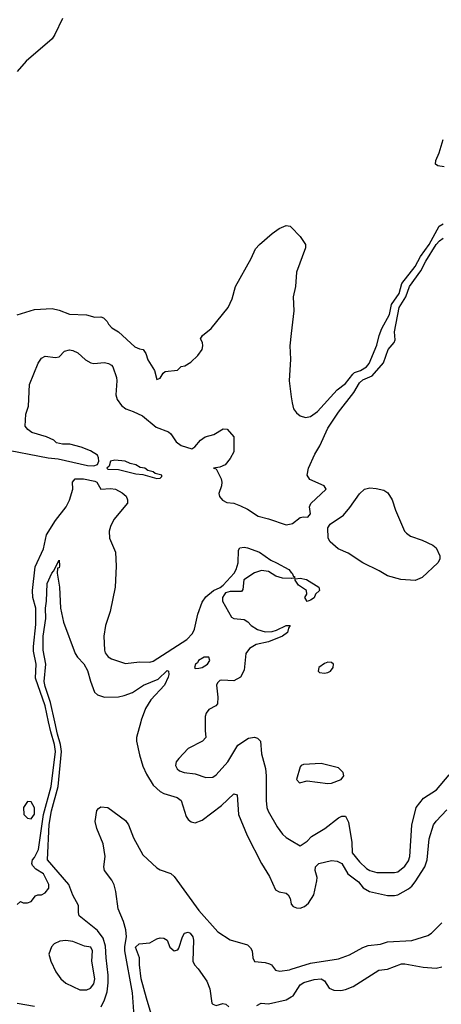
# Model space of a CAD drawing. Header units: inches. Extents: x 1603819 to 1745079, y 385938 to 533966.
# Tile 325 of 561: x 1718445 to 1720859, y 438384 to 444016. Entities that reach past the tile are written whole.
import ezdxf

# ---------------------------------------------------------------- set-up
doc = ezdxf.new("R2010")
doc.units = ezdxf.units.IN
doc.header["$MEASUREMENT"] = 0
for name, color, linetype in [('B7413', 7, 'Continuous'), ('B7414', 7, 'Continuous'), ('B7423', 7, 'Continuous'), ('B7424', 7, 'Continuous')]:
    doc.layers.add(name, color=color, linetype=linetype)

msp = doc.modelspace()

# ---------------------------------------------------------------- linework, layer by layer
at = {"layer": 'B7413', "color": 5}
for points, elevation in [([(1718430, 438954), (1718450, 438972), (1718464.7, 438964.7), (1718490, 438964.7), (1718510, 438972), (1718536.4, 439003.6), (1718548.9, 439011.1), (1718570, 439011), (1718590, 439021), (1718612.1, 439047.9), (1718611.6, 439070), (1718581.6, 439130), (1718537.1, 439157.1), (1718518.5, 439178.5), (1718514.5, 439190), (1718518.4, 439210), (1718530, 439222.8), (1718551.9, 439270), (1718581, 439470), (1718624.2, 439630), (1718650.3, 439830), (1718644.4, 439870), (1718622.4, 439942.4), (1718610.3, 440000)], 440), ([(1718911.3, 438368.7), (1718931.3, 438410), (1718945.3, 438454.7), (1718952.4, 438507.6), (1718952.3, 438550), (1718939.2, 438650), (1718936.2, 438716.2), (1718923, 438763), (1718890, 438806), (1718785.6, 438890), (1718780.7, 438910), (1718781.8, 438950), (1718750, 439007.6), (1718725.8, 439070), (1718603.6, 439210), (1718612.9, 439412.9), (1718627.1, 439490), (1718665, 439630), (1718684.8, 439830), (1718679, 439870), (1718660.7, 439930), (1718645.5, 440000)], 420), ([(1719138, 440000), (1719113.9, 439910), (1719114.2, 439890), (1719131, 439810), (1719150, 439745.5), (1719170, 439699.8), (1719210, 439637.1), (1719250, 439600.6), (1719270.1, 439590.1), (1719346.5, 439566.5), (1719370, 439550.3), (1719398, 439458), (1719410, 439440.3), (1719426.8, 439426.8), (1719450, 439422), (1719490, 439436.5), (1719599.6, 439520.4), (1719670, 439588.5), (1719690, 439582.8), (1719697.6, 439470), (1719747.3, 439350), (1719830.2, 439190), (1719875.5, 439115.5), (1719910, 439039.6), (1719930, 439026.8), (1719970, 439020.1), (1719981.2, 439010), (1719992.7, 438990), (1719998.3, 438958.3), (1720000, 438956.2)], 420), ([(1719506, 440000), (1719506, 439950), (1719511, 439910), (1719491.3, 439890), (1719410, 439846.9), (1719355.8, 439790), (1719341.3, 439770), (1719337, 439750), (1719346.7, 439730), (1719360, 439720), (1719386, 439710), (1719450, 439702.6), (1719510, 439680.3), (1719550, 439682.3), (1719570, 439696.5), (1719636.2, 439770), (1719694.2, 439865.8), (1719754.7, 439905.3), (1719790, 439911.9), (1719807, 439907), (1719822.8, 439890), (1719830, 439817.3), (1719852.3, 439732.3), (1719856.3, 439690), (1719855.8, 439550), (1719860.7, 439510), (1719868, 439488), (1719919, 439399), (1719950, 439356.4), (1719970, 439337.6), (1720000, 439320.1)], 440), ([(1719102, 438290), (1719089.9, 438450.1), (1719046.6, 438690), (1719046.2, 438713.8), (1719056.1, 438770), (1719052.9, 438810), (1719038.4, 438858.4), (1719008.1, 438930), (1718996.2, 439030), (1718986.5, 439066.5), (1718973.4, 439093.4), (1718929.8, 439150), (1718927.1, 439170), (1718933.7, 439230), (1718922, 439302), (1718887.1, 439390), (1718876.8, 439430), (1718887.3, 439492.7), (1718895.6, 439504.4), (1718910, 439513.4), (1718950, 439510.3), (1719050, 439435.6), (1719067.3, 439410), (1719096.1, 439336.1), (1719150, 439239.1), (1719230, 439164.3), (1719250, 439152.7), (1719310, 439131.7), (1719330, 439115.8), (1719470, 438920.4), (1719578.9, 438798.9), (1719650, 438753.7), (1719750, 438724.9), (1719767.2, 438707.2), (1719775.6, 438690), (1719780.2, 438650), (1719790, 438629.4), (1719850, 438623.5), (1719876, 438616), (1719886.4, 438610), (1719910, 438579.5), (1719933.9, 438573.9), (1719990, 438581.6), (1720000, 438584.7)], 380), ([(1719210, 438291.8), (1719170, 438418.3), (1719140.8, 438530), (1719130.8, 438609.2), (1719130.7, 438650.7), (1719108.4, 438710), (1719129.4, 438730.6), (1719190, 438734.7), (1719230, 438759.1), (1719250, 438764.4), (1719270, 438762.3), (1719289.3, 438750), (1719305.4, 438710), (1719330, 438690.3), (1719350, 438695.3), (1719355.6, 438704.4), (1719376.7, 438770), (1719388.2, 438791.8), (1719410, 438797.1), (1719421.2, 438790), (1719436.6, 438770), (1719439.1, 438750), (1719435.5, 438630), (1719445.3, 438610), (1719467, 438587), (1719515.9, 438515.9), (1719532.8, 438472.8), (1719545.3, 438390), (1719550, 438384.2), (1719570, 438378.1), (1719608.9, 438388.9), (1719625.4, 438385.4), (1719642.4, 438370)], 360), ([(1719803.3, 438376.7), (1719828, 438390), (1719870, 438386.3), (1719969.9, 438410.1), (1720000, 438426.6)], 360), ([(1718430, 438389.6), (1718530, 438373.8)], 420)]:
    msp.add_lwpolyline(points, dxfattribs=dict(at, elevation=elevation))
for points, elevation in [([(1718490, 439544.4), (1718466.7, 439510), (1718468.1, 439470), (1718490, 439448.6), (1718510, 439445.2), (1718530, 439471.3), (1718530, 439508.7), (1718510, 439542.7)], 460), ([(1718710, 438749.3), (1718674.4, 438745.6), (1718642, 438730), (1718626.4, 438713.6), (1718611.3, 438670), (1718622.8, 438630), (1718651, 438570), (1718681, 438530), (1718710, 438504), (1718790, 438466.8), (1718830, 438467.3), (1718850, 438476), (1718870, 438501), (1718875.4, 438530), (1718858.7, 438630), (1718861.2, 438690), (1718852.3, 438710), (1718815.9, 438715.9), (1718750, 438742.7)], 440)]:
    msp.add_lwpolyline(points, close=True, dxfattribs=dict(at, elevation=elevation))
at = {"layer": 'B7414', "color": 5}
for points, elevation in [([(1718690, 444022), (1718646, 443930), (1718630, 443906.6), (1718482.5, 443777.5), (1718430, 443719.2)], 480), ([(1718430, 442327.6), (1718530, 442358.9), (1718630, 442363.7), (1718670, 442354.9), (1718730, 442331.7), (1718827.7, 442327.7), (1718874.8, 442314.8), (1718910, 442315.5), (1718924.7, 442310), (1718946, 442290), (1718953.2, 442273.2), (1718972.8, 442252.8), (1719010.3, 442230.3), (1719103.6, 442143.6), (1719130, 442132.7), (1719151, 442130), (1719166.7, 442106.7), (1719179.5, 442070), (1719216.3, 442010), (1719230, 441958), (1719250, 441964.7), (1719266, 441994), (1719277.2, 442002.8), (1719349.1, 442010.9), (1719370, 442031.3), (1719390, 442036), (1719424.1, 442055.9), (1719465.6, 442094.4), (1719489.5, 442130), (1719494, 442150), (1719491.8, 442170), (1719480.9, 442190), (1719492, 442210), (1719540.7, 442250), (1719638.4, 442370), (1719661.2, 442418.8), (1719680.5, 442490), (1719769.6, 442650), (1719795.3, 442704.7), (1719817.2, 442730), (1719890, 442793), (1719930, 442821.6), (1719970, 442839.3), (1719994.1, 442834.1), (1720000, 442828)], 480), ([(1720000, 442221.4), (1719991.7, 442150), (1719994.7, 442074.7), (1719988.5, 441950), (1720000, 441859.1)], 480), ([(1718330, 441563.9), (1718607.3, 441510), (1718664.4, 441504.4), (1718834, 441466), (1718870, 441463.8), (1718890, 441471.3), (1718898, 441490), (1718896.8, 441510), (1718890, 441524.5), (1718849.4, 441550), (1718797, 441570), (1718732.5, 441587.5), (1718690, 441586.9), (1718656.3, 441596.3), (1718639.7, 441610), (1718598.7, 441630), (1718514.1, 441654.1), (1718490.9, 441670.9), (1718477.1, 441690), (1718480.4, 441759.6), (1718494.8, 441805.2), (1718501.3, 441930), (1718550, 442051.5), (1718570, 442080.2), (1718590, 442091.1), (1718650, 442084.2), (1718670, 442086.4), (1718700.8, 442119.2), (1718730, 442127.3), (1718750, 442123.5), (1718777.6, 442110), (1718822, 442070), (1718852.7, 442052.7), (1718870, 442049.3), (1718930, 442054.4), (1718952.6, 442050), (1718970, 442039), (1718978.7, 442030), (1718998.5, 441970), (1719001.2, 441950), (1718995.2, 441870), (1719003.7, 441843.7), (1719028.4, 441808.4), (1719052.7, 441790), (1719095.4, 441775.4), (1719147.7, 441750), (1719225.5, 441685.5), (1719297.4, 441657.4), (1719310, 441647.7), (1719341.6, 441601.6), (1719370, 441580.3), (1719430, 441561.3), (1719447.1, 441572.9), (1719479.6, 441610), (1719507, 441630), (1719557, 441643), (1719610, 441676.3), (1719633.4, 441673.4), (1719670.4, 441630.4), (1719670, 441544), (1719650, 441505.1), (1719620.4, 441470), (1719590, 441455.6), (1719554, 441450), (1719570, 441446), (1719598.7, 441390), (1719602.4, 441370), (1719600.1, 441350), (1719586, 441306), (1719588.5, 441288.5), (1719606.9, 441266.9), (1719630, 441254.9), (1719671.3, 441250), (1719710, 441235.6), (1719750, 441216.5), (1719810, 441175.3), (1719870, 441160.3), (1719970, 441126), (1720000, 441132.1)], 460), ([(1718610.3, 440000), (1718591, 440091), (1718535.2, 440250), (1718540.2, 440330), (1718524, 440404), (1718523.2, 440430), (1718537.2, 440557.2), (1718536.8, 440650), (1718519.9, 440710), (1718519, 440750), (1718533.3, 440886.7), (1718580.5, 440990), (1718598.7, 441070), (1718650, 441150.6), (1718710.7, 441229.3), (1718730, 441268), (1718749.6, 441330), (1718747.8, 441370), (1718762, 441390), (1718809.9, 441390.1), (1718875.5, 441375.5), (1718886.8, 441370), (1718910.2, 441330.2), (1718965.7, 441334.3), (1718993, 441330), (1719032, 441310), (1719055, 441290), (1719062.3, 441270), (1719061.3, 441250), (1718983.7, 441156.3), (1718963.9, 441116.1), (1718957.3, 441090), (1718958.8, 441050), (1718993.2, 440970), (1718998, 440890), (1718990.6, 440770), (1718962.5, 440630), (1718937, 440550), (1718927, 440490), (1718930.2, 440410.2), (1718934.8, 440394.8), (1718951, 440371), (1718970, 440359.1), (1719050, 440334.2), (1719130, 440342), (1719190, 440340.2), (1719210, 440347.1), (1719402.4, 440470), (1719434.4, 440505.6), (1719446.2, 440530), (1719464.6, 440615.4), (1719490, 440684.4), (1719510, 440714.4), (1719555.1, 440750), (1719592.5, 440767.5), (1719610, 440781.1), (1719672.4, 440850), (1719685.1, 440870), (1719695.3, 440910), (1719698, 440982), (1719705.8, 440994.2), (1719730, 440998.3), (1719750, 440995.4), (1719818.4, 440970), (1719883.5, 440923.5), (1719915.8, 440910), (1719984.9, 440870), (1720000, 440854.3)], 440), ([(1718645.5, 440000), (1718621.6, 440110), (1718590, 440201), (1718584.2, 440230), (1718593.9, 440330), (1718579.6, 440410), (1718579.4, 440490), (1718594.7, 440590), (1718592, 440650), (1718597.7, 440690), (1718601.4, 440790), (1718628.1, 440850), (1718639.1, 440860.9), (1718670, 440924.9), (1718672.8, 440892.8), (1718670, 440880.7), (1718662, 440878), (1718659.2, 440850), (1718672.9, 440770), (1718677.7, 440650), (1718695.1, 440570), (1718763.4, 440390), (1718775.9, 440370), (1718812.2, 440332.2), (1718833.5, 440293.5), (1718850, 440232.4), (1718873.4, 440170), (1718890, 440153.4), (1718930, 440140.5), (1719010, 440143.5), (1719043.7, 440150), (1719090, 440167.9), (1719154.3, 440210), (1719236.8, 440243.2), (1719290, 440293.1), (1719296.3, 440290), (1719298.5, 440270), (1719294.3, 440254.3), (1719273.8, 440210), (1719194.8, 440125.2), (1719164.3, 440075.7), (1719140.7, 440010), (1719138, 440000)], 420), ([(1720000, 440819), (1719950, 440820.5), (1719912.3, 440832.3), (1719870, 440859.7), (1719830, 440865.4), (1719790, 440851.8), (1719728.8, 440811.2), (1719722.6, 440757.4), (1719714.9, 440745.1), (1719650, 440745.5), (1719623.3, 440736.7), (1719614.8, 440725.2), (1719606.8, 440710), (1719606.4, 440690), (1719658.3, 440598.3), (1719671.5, 440591.5), (1719730, 440585.7), (1719751.3, 440571.3), (1719770.5, 440550), (1719806.8, 440526.8), (1719850, 440514.4), (1719890, 440517.1), (1719915.9, 440524.1), (1719970, 440550.7), (1719994, 440550), (1719984.7, 440535.3), (1719978, 440510), (1719950.3, 440489.7), (1719870, 440457.6), (1719798, 440442), (1719761.1, 440418.9), (1719740.5, 440390), (1719730, 440295.3), (1719710, 440256), (1719670, 440234), (1719602, 440238), (1719590, 440235.3), (1719578, 440222), (1719570.8, 440209.2), (1719578.5, 440141.5), (1719576.8, 440103.2), (1719567.9, 440092.1), (1719528.4, 440070), (1719512.4, 440050), (1719506, 440030), (1719506, 440000)], 440)]:
    msp.add_lwpolyline(points, dxfattribs=dict(at, elevation=elevation))
for points, elevation in [([(1718990, 441496.8), (1718965.5, 441490), (1718957.3, 441462.7), (1718944.7, 441450), (1718950, 441444.7), (1719010, 441442), (1719110, 441418.8), (1719150, 441414.8), (1719230, 441391.3), (1719250, 441394), (1719258, 441402), (1719258, 441410), (1719220.7, 441420.7), (1719208.7, 441430), (1719178, 441438), (1719161.2, 441450), (1719135.2, 441455.2), (1719109.2, 441470), (1719077.6, 441477.6), (1719049.4, 441490.6)], 460), ([(1719528, 440370), (1719501, 440370), (1719467.9, 440350), (1719462.5, 440337.5), (1719450.7, 440330), (1719446.4, 440310), (1719450, 440304), (1719470, 440306), (1719490, 440310.7), (1719519.3, 440330), (1719533.2, 440350)], 440)]:
    msp.add_lwpolyline(points, close=True, dxfattribs=dict(at, elevation=elevation))
at = {"layer": 'B7423', "color": 5, "elevation": 460}
msp.add_lwpolyline([(1720170, 439760.4), (1720070, 439756.2), (1720056, 439750), (1720050, 439742), (1720029.2, 439670), (1720046.8, 439650), (1720090, 439661.6), (1720210, 439647.6), (1720230, 439649), (1720284.5, 439670), (1720300.5, 439690), (1720296.4, 439710), (1720270, 439736.8)], close=True, dxfattribs=at)
at = {"layer": 'B7423', "color": 5}
for points, elevation in [([(1720000, 439320.1), (1720050, 439291), (1720090, 439317.3), (1720115.8, 439344.2), (1720191.9, 439390), (1720270, 439450.2), (1720290, 439459.7), (1720310, 439459.6), (1720326.7, 439426.7), (1720346.2, 439310), (1720347.5, 439250), (1720390, 439198.8), (1720430, 439160.7), (1720450, 439148.5), (1720490, 439138.7), (1720590, 439137), (1720610, 439141.7), (1720650, 439173.7), (1720670, 439204.4), (1720679.3, 439230), (1720690.9, 439409.1), (1720715.6, 439510), (1720756.2, 439563.8), (1720831.8, 439610), (1720903.8, 439696.2)], 440), ([(1720000, 438956.2), (1720010, 438944), (1720030, 438934.9), (1720050, 438934.8), (1720076, 438944), (1720097.6, 438962.4), (1720129.4, 439010.6), (1720146.2, 439090), (1720147.5, 439110), (1720136.7, 439150), (1720138.1, 439170), (1720158.2, 439190), (1720230, 439206), (1720262.6, 439202.6), (1720289.4, 439190), (1720323.9, 439130), (1720384.2, 439084.2), (1720410.6, 439050.6), (1720448.5, 439030), (1720550, 439006.5), (1720590, 439006.1), (1720610, 439011), (1720670, 439043.8), (1720690, 439059.3), (1720710, 439083.8), (1720765.2, 439170), (1720777.7, 439210), (1720790, 439330.7), (1720814.6, 439410), (1720828.7, 439431.3), (1720890, 439497.2)], 420), ([(1720000, 438584.7), (1720110, 438619.3), (1720270, 438644.6), (1720332.8, 438667.2), (1720410, 438708.9), (1720440.1, 438720.1), (1720510, 438728.7), (1720550, 438740.5), (1720690, 438748.7), (1720782.3, 438777.7), (1720803.5, 438790), (1720860.9, 438850)], 380), ([(1720000, 438426.6), (1720010, 438432), (1720050, 438494.9), (1720071.9, 438508.1), (1720130, 438526.2), (1720170, 438529.1), (1720190, 438518.7), (1720216.1, 438476.1), (1720244.2, 438464.2), (1720283, 438463), (1720310.8, 438469.2), (1720353.3, 438486.7), (1720501.1, 438578.9), (1720550, 438585.7), (1720630, 438614.6), (1720650, 438615.7), (1720755.8, 438595.8), (1720830, 438591.2), (1720862.2, 438597.8)], 360)]:
    msp.add_lwpolyline(points, dxfattribs=dict(at, elevation=elevation))
at = {"layer": 'B7424', "color": 5}
for points, elevation in [([(1720874.3, 443174.3), (1720839.6, 443179.6), (1720825.6, 443190), (1720826.6, 443210), (1720846.6, 443253.4), (1720869.8, 443330)], 480), ([(1720000, 441859.1), (1720004.4, 441824.4), (1720013.4, 441790), (1720030, 441767.3), (1720050, 441750.6), (1720081.1, 441741.1), (1720110, 441746.4), (1720150, 441774.4), (1720262.1, 441897.9), (1720310, 441935.5), (1720351.7, 441988.3), (1720362.5, 441997.5), (1720395.8, 442010), (1720430, 442029.6), (1720445.3, 442050), (1720490, 442154.6), (1720502.6, 442210), (1720517.9, 442250), (1720562.1, 442330), (1720573.4, 442386.6), (1720617.9, 442450), (1720633.3, 442506.7), (1720710, 442603.7), (1720739.5, 442660.5), (1720789.3, 442730), (1720846.1, 442833.9), (1720870, 442848.7)], 480), ([(1720000, 442828), (1720050, 442775.5), (1720080.4, 442730), (1720080.4, 442710), (1720029.1, 442570.9), (1720023.8, 442490), (1720010.4, 442430), (1720014.9, 442350), (1720000, 442221.4)], 480), ([(1720000, 441132.1), (1720006.6, 441133.4), (1720050, 441168.4), (1720070, 441172.4), (1720094.5, 441170), (1720110.7, 441190), (1720103.6, 441230), (1720112.4, 441247.6), (1720199, 441330), (1720189, 441350), (1720105.2, 441385.2), (1720091.6, 441410), (1720098.9, 441450), (1720135, 441530), (1720162.5, 441577.5), (1720210, 441678.6), (1720271.1, 441770), (1720357, 441883), (1720390, 441939.5), (1720410, 441955.4), (1720462.1, 441977.9), (1720527, 442053), (1720555.4, 442130), (1720589.8, 442170), (1720595.2, 442184.8), (1720590, 442231), (1720616.7, 442370), (1720654.8, 442430), (1720677, 442490), (1720741.1, 442578.9), (1720770, 442635), (1720830, 442729.2), (1720848.1, 442750), (1720870, 442766.3)], 460), ([(1720000, 440854.3), (1720004.2, 440850), (1720011.8, 440831.8), (1720018, 440830), (1720018, 440822), (1720001, 440819), (1720000, 440819)], 440)]:
    msp.add_lwpolyline(points, dxfattribs=dict(at, elevation=elevation))
for points, elevation in [([(1720710, 440808.7), (1720626.6, 440813.4), (1720550, 440834.2), (1720503.6, 440863.6), (1720409.7, 440910), (1720325.2, 440965.2), (1720268.5, 440990), (1720222.6, 441030), (1720211.3, 441050), (1720209.6, 441110), (1720223.1, 441130), (1720298.3, 441181.7), (1720335.3, 441224.7), (1720390, 441303.2), (1720418.3, 441330), (1720450, 441337.8), (1720485.9, 441334.1), (1720530, 441325.1), (1720553.4, 441310), (1720576.5, 441270), (1720596.9, 441210), (1720648.7, 441090), (1720658.6, 441078.6), (1720681.8, 441061.8), (1720750, 441038.9), (1720810, 441010.4), (1720830, 440994.9), (1720850.6, 440950), (1720850.5, 440929.5), (1720839.2, 440910), (1720750, 440825.1)], 440), ([(1720090, 440688.7), (1720078, 440710), (1720088, 440730), (1720086, 440750), (1720042, 440782), (1720022, 440810), (1720022, 440818), (1720050, 440821.6), (1720087.2, 440812.8), (1720158, 440770), (1720162, 440750), (1720138, 440730), (1720130.7, 440709.3), (1720110, 440695.3)], 440), ([(1720210, 440340.4), (1720190, 440334.2), (1720157.1, 440310), (1720153.4, 440290), (1720162, 440282), (1720190, 440277.4), (1720210, 440282.3), (1720224.5, 440290), (1720238.9, 440310), (1720240.7, 440330), (1720230, 440339.6)], 460)]:
    msp.add_lwpolyline(points, close=True, dxfattribs=dict(at, elevation=elevation))

doc.saveas('drawing.dxf')
